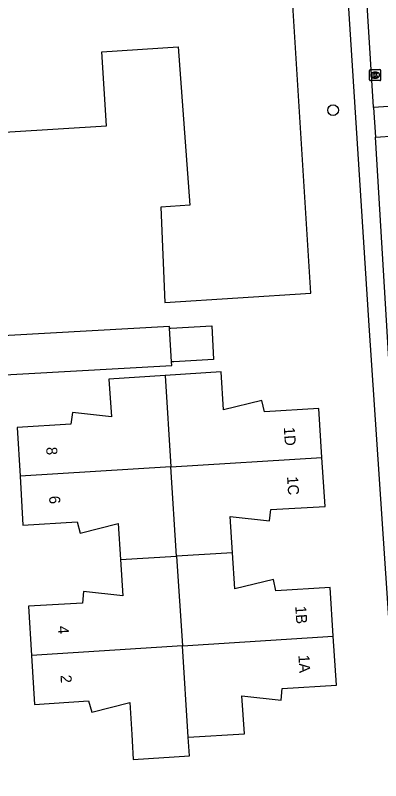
# Model space of a CAD drawing. Extents: x 159689 to 160786, y 387323 to 388339.
# Drawn here: x 160321.4 to 160354.6, y 387535.3 to 387604.9 of the extents above; entities that cross this region are included whole.
import ezdxf

# ---------------------------------------------------------------- set-up
doc = ezdxf.new("R2010")
doc.units = 0
for name, color, linetype in [('IMGEO_Boom', 7, 'Continuous'), ('IMGEO_Kolk', 7, 'Continuous'), ('IMGEO_Pand', 7, 'Continuous'), ('IMGEO_Pand_nummerreeks', 7, 'Continuous'), ('IMGEO_Rijbaan_lokaal_open', 7, 'Continuous'), ('IMGEO_Voetpad_open', 7, 'Continuous')]:
    doc.layers.add(name, color=color, linetype=linetype)

msp = doc.modelspace()

# ---------------------------------------------------------------- linework, layer by layer
at = {"layer": 'IMGEO_Boom'}
msp.add_circle((160350.254, 387596.242), 0.489, dxfattribs=at)
at = {"layer": 'IMGEO_Kolk'}
for p, q in [((160353.58, 387598.997), (160353.58, 387599.849)), ((160353.655, 387599.923), (160354.507, 387599.923)), ((160354.068, 387599.703), (160354.093, 387599.703)), ((160354.581, 387599.849), (160354.581, 387598.997)), ((160354.091, 387599.143), (160354.066, 387599.143)), ((160354.507, 387598.923), (160353.655, 387598.923))]:
    msp.add_line(p, q, dxfattribs=at)
for points in [[(160353.58, 387598.997), (160353.58, 387599.849)], [(160353.655, 387599.923), (160354.507, 387599.923)], [(160354.581, 387599.849), (160354.581, 387598.997)], [(160353.901, 387599.623), (160354.024, 387599.623), (160354.024, 387599.472), (160354.154, 387599.623), (160354.318, 387599.623), (160354.172, 387599.472), (160354.325, 387599.223), (160354.173, 387599.223), (160354.088, 387599.387), (160354.024, 387599.32), (160354.024, 387599.223), (160353.901, 387599.223), (160353.901, 387599.623)], [(160354.507, 387598.923), (160353.655, 387598.923)]]:
    msp.add_lwpolyline(points, dxfattribs=at)
for centre, start, end in [((160353.657, 387599.847), 91.55205, 178.44795), ((160353.657, 387599.847), 91.55205, 178.44795), ((160354.505, 387599.847), 1.55205, 88.44795), ((160354.505, 387599.847), 1.55205, 88.44795), ((160353.657, 387598.999), 181.55205, 268.44795), ((160353.657, 387598.999), 181.55205, 268.44795), ((160354.505, 387598.999), 271.55205, 358.44795), ((160354.505, 387598.999), 271.55205, 358.44795)]:
    msp.add_arc(centre, 0.0765, start, end, dxfattribs=at)
for centre, major_axis, ratio, start_param, end_param in [((160354.067, 387599.423), (-0.387, 0.002), 0.722429, 4.712389, 7.853982), ((160354.092, 387599.423), (-0.39, 0.002), 0.717154, 1.570796, 4.712389)]:
    msp.add_ellipse(centre, major_axis=major_axis, ratio=ratio, start_param=start_param, end_param=end_param, dxfattribs=at)
at = {"layer": 'IMGEO_Pand'}
for points in [[(160314.654, 387622.008), (160316.419, 387593.988), (160329.654, 387594.821), (160329.23, 387601.551), (160336.172, 387601.988), (160337.23, 387587.603), (160334.592, 387587.422), (160334.961, 387578.771), (160348.237, 387579.607), (160346.464, 387607.754)], [(160335.388, 387576.421), (160335.379, 387576.571), (160317.489, 387575.574), (160317.687, 387572.035), (160335.576, 387573.031), (160335.557, 387573.376)], [(160335.388, 387576.421), (160335.504, 387576.427), (160339.224, 387576.634), (160339.393, 387573.589), (160335.781, 387573.388), (160335.673, 387573.382), (160335.557, 387573.376)], [(160335.557, 387573.376), (160335.388, 387576.421)], [(160334.97, 387572.144), (160329.868, 387571.811), (160330.113, 387568.371), (160326.542, 387568.771), (160326.413, 387567.697), (160321.526, 387567.42), (160321.789, 387562.972)], [(160349.236, 387564.694), (160348.944, 387569.147), (160344.015, 387568.821), (160343.776, 387569.845), (160340.283, 387569.008), (160340.072, 387572.478), (160334.97, 387572.144)], [(160334.97, 387572.144), (160335.503, 387563.832)], [(160335.503, 387563.832), (160349.236, 387564.694)], [(160341.103, 387556.032), (160340.885, 387559.328), (160344.484, 387558.919), (160344.597, 387559.956), (160349.528, 387560.24), (160349.236, 387564.694)], [(160335.503, 387563.832), (160321.789, 387562.972)], [(160336.024, 387555.722), (160335.503, 387563.832)], [(160321.789, 387562.972), (160322.051, 387558.527), (160326.982, 387558.822), (160327.243, 387557.803), (160330.702, 387558.697), (160330.921, 387555.41)], [(160341.103, 387556.032), (160336.024, 387555.722)], [(160350.271, 387548.432), (160349.987, 387552.877), (160345.062, 387552.567), (160344.828, 387553.587), (160341.322, 387552.735), (160341.103, 387556.032)], [(160330.921, 387555.41), (160331.139, 387552.124), (160327.569, 387552.51), (160327.465, 387551.459), (160322.562, 387551.162), (160322.828, 387546.702)], [(160330.921, 387555.41), (160336.024, 387555.722)], [(160336.024, 387555.722), (160336.547, 387547.567)], [(160336.547, 387547.567), (160350.271, 387548.432)], [(160337.08, 387539.254), (160342.189, 387539.575), (160341.957, 387543.025), (160345.519, 387542.641), (160345.636, 387543.696), (160350.555, 387543.987), (160350.271, 387548.432)], [(160336.547, 387547.567), (160322.828, 387546.702)], [(160337.08, 387539.254), (160336.547, 387547.567)], [(160322.828, 387546.702), (160323.094, 387542.246), (160328.014, 387542.565), (160328.301, 387541.528), (160331.764, 387542.412), (160331.937, 387539.503), (160331.971, 387538.933), (160332.071, 387537.243), (160337.187, 387537.587), (160337.08, 387539.254)]]:
    msp.add_lwpolyline(points, dxfattribs=at)
at = {"layer": 'IMGEO_Rijbaan_lokaal_open'}
for points in [[(160353.934, 387596.497), (160353.934, 387596.499), (160352.64, 387617.54), (160352.171, 387624.873)], [(160361.1, 387596.976), (160353.934, 387596.497)], [(160353.934, 387596.497), (160354.1, 387593.802)], [(160354.1, 387593.802), (160361.266, 387594.283)], [(160359.328, 387514.443), (160359.081, 387519.036), (160358.12, 387532.527), (160357.664, 387540.081), (160357.426, 387544.01), (160356.626, 387554.255), (160356.251, 387560.313), (160355.602, 387569.809), (160355.336, 387573.624), (160354.1, 387593.802)]]:
    msp.add_lwpolyline(points, dxfattribs=at)
at = {"layer": 'IMGEO_Voetpad_open'}
msp.add_lwpolyline([(160349.435, 387639.967), (160353.492, 387576.679), (160356.337, 387534.778), (160357.544, 387514.324)], dxfattribs=at)

# ---------------------------------------------------------------- texts
at = {"layer": 'IMGEO_Pand_nummerreeks'}
for s, rotation, p in [('1D', 273.75173, (160345.77, 387567.418)), ('8', 273.37855, (160324.157, 387565.616)), ('1C', 273.75089, (160346.063, 387562.938)), ('6', 273.37855, (160324.42, 387561.173)), ('1B', 273.65577, (160346.81, 387551.158)), ('4', 273.41468, (160325.195, 387549.358)), ('1A', 273.65577, (160347.094, 387546.713)), ('2', 273.41462, (160325.461, 387544.902))]:
    msp.add_text(s, height=1, rotation=rotation, dxfattribs=at).set_placement(p)

doc.saveas('drawing.dxf')
